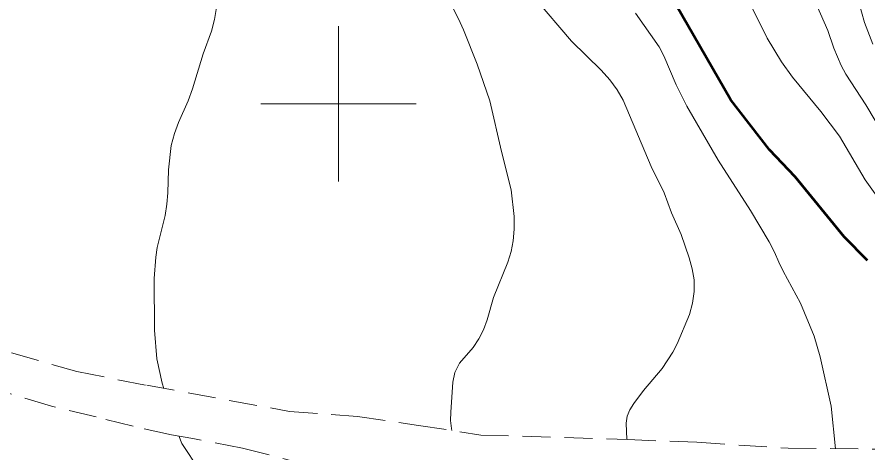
# Model space of a CAD drawing. Extents: x 356765 to 358572, y 5103174 to 5104650.
# Drawn here: x 357079.3 to 357134, y 5103777.6 to 5103805.6 of the extents above; entities that cross this region are included whole.
import ezdxf

# ---------------------------------------------------------------- set-up
doc = ezdxf.new("R2010")
doc.units = 0
doc.header["$LTSCALE"] = 0.6
doc.linetypes.add('MEDIUM_DASHED', pattern=[4.5, 3, -1.5])
for name, color, linetype, lineweight in [('1', 7, 'Continuous', 53), ('19', 7, 'Continuous', 13), ('2', 7, 'Continuous', 13), ('61', 7, 'Continuous', 13)]:
    doc.layers.add(name, color=color, linetype=linetype, lineweight=lineweight)

msp = doc.modelspace()

# ---------------------------------------------------------------- linework, layer by layer
at = {"layer": '1'}
msp.add_lwpolyline([(357134.02, 5103789.92), (357132.53, 5103791.43), (357129.36, 5103795.3), (357127.72, 5103797.04), (357125.22, 5103800.28), (357121.72, 5103806.36)], dxfattribs=at)
at = {"layer": '19', "linetype": 'MEDIUM_DASHED'}
for points in [[(357078.96, 5103783.98), (357083.16, 5103782.76), (357087.66, 5103781.88), (357096.84, 5103780.2), (357101.21, 5103779.88), (357105.14, 5103779.3), (357109.14, 5103778.68), (357118.61, 5103778.38), (357123.05, 5103778.21), (357128.92, 5103777.83), (357135.59, 5103777.76), (357151.32, 5103779.05), (357156.47, 5103779.84), (357160.3, 5103781.24), (357163.8, 5103782.61), (357167.46, 5103784.3), (357179.78, 5103792.11), (357182.91, 5103794.12), (357185.08, 5103795.41), (357189.82, 5103797.69)], [(357100.77, 5103776.05), (357093.82, 5103777.84), (357090.63, 5103778.46), (357089.25, 5103778.7), (357086.78, 5103779.24), (357084.41, 5103779.84), (357081.54, 5103780.53), (357078.29, 5103781.5)]]:
    msp.add_lwpolyline(points, dxfattribs=at)
at = {"layer": '2'}
for points in [[(357134.36, 5103803.84), (357133.83, 5103805.23), (357133.45, 5103806.61), (357133.3, 5103807.95), (357133.32, 5103808.55), (357133.6, 5103810.67), (357133.59, 5103811.18), (357133.51, 5103811.65), (357132.49, 5103814.13), (357131.74, 5103815.55), (357130.9, 5103816.99), (357129.48, 5103819.24), (357126.87, 5103824.58), (357126.45, 5103825.36), (357125.54, 5103826.83), (357125.03, 5103827.55), (357123.91, 5103829), (357120.7, 5103833.57), (357119.08, 5103835.68), (357118.62, 5103836.37), (357116.15, 5103840.54)], [(357135.9, 5103792.25), (357133.87, 5103795.11), (357132.22, 5103797.92), (357131.02, 5103799.51), (357129.2, 5103801.71), (357128.48, 5103802.7), (357127.56, 5103804.23), (357126.24, 5103806.94), (357124.08, 5103811.15), (357123.69, 5103811.76), (357121.79, 5103814.2), (357120.77, 5103815.59), (357118.45, 5103819.36), (357115.67, 5103823.63), (357112.64, 5103827.66), (357110.29, 5103831.16), (357105.99, 5103838.71), (357105.46, 5103839.94)], [(357118.55, 5103778.38), (357118.5, 5103779.45), (357118.56, 5103779.9), (357118.73, 5103780.29), (357118.99, 5103780.7), (357119.61, 5103781.54), (357120.81, 5103782.96), (357121.49, 5103784.01), (357121.78, 5103784.55), (357122.57, 5103786.44), (357122.77, 5103787.16), (357122.88, 5103787.92), (357122.87, 5103788.66), (357122.75, 5103789.37), (357122.55, 5103790.09), (357122.03, 5103791.59), (357121.42, 5103792.98), (357120.94, 5103794.26), (357120.11, 5103795.97), (357118.3, 5103800.24), (357117.91, 5103800.9), (357117.44, 5103801.54), (357116.89, 5103802.16), (357114.98, 5103804.03), (357112.6, 5103806.84)], [(357130.44, 5103807.09), (357131.47, 5103804.72), (357131.86, 5103803.58), (357132.33, 5103802.47), (357132.62, 5103801.9), (357133.91, 5103799.93), (357135.17, 5103797.8), (357136.83, 5103794.62), (357139.15, 5103790.88), (357140.91, 5103788.66), (357141.27, 5103788.25), (357141.67, 5103787.93), (357143.02, 5103786.98), (357143.88, 5103786.3), (357146.12, 5103785.09), (357147.7, 5103784.13), (357149.13, 5103783.37), (357152.08, 5103782.16), (357154.21, 5103781.21), (357154.92, 5103780.82), (357155.45, 5103780.26), (357155.63, 5103779.71)], [(357088.75, 5103781.68), (357088.65, 5103782.01), (357088.31, 5103783.58), (357088.17, 5103785.43), (357088.14, 5103788.76), (357088.24, 5103790.13), (357088.34, 5103790.76), (357088.85, 5103792.8), (357088.95, 5103793.55), (357089.02, 5103794.28), (357089.05, 5103795.76), (357089.24, 5103797.32), (357089.44, 5103798.08), (357089.7, 5103798.8), (357090.33, 5103800.2), (357090.6, 5103800.96), (357091.3, 5103803.22), (357091.82, 5103804.67), (357092.02, 5103805.42), (357092.15, 5103806.21)], [(357107.29, 5103778.97), (357107.26, 5103779.09), (357107.2, 5103779.61), (357107.21, 5103780.16), (357107.35, 5103782.08), (357107.47, 5103782.71), (357107.77, 5103783.3), (357108.66, 5103784.32), (357109.02, 5103784.87), (357109.32, 5103785.46), (357109.55, 5103786.09), (357109.97, 5103787.54), (357110.89, 5103789.8), (357111.1, 5103790.49), (357111.24, 5103791.18), (357111.3, 5103791.94), (357111.3, 5103792.75), (357111.1, 5103794.47), (357110.48, 5103796.93), (357109.74, 5103800.19), (357108.92, 5103802.55), (357108.03, 5103804.76), (357107.72, 5103805.48), (357107.37, 5103806.13)], [(357131.96, 5103777.8), (357131.68, 5103780.53), (357130.97, 5103783.72), (357130.6, 5103785.05), (357129.72, 5103787.16), (357128.6, 5103789.23), (357128.31, 5103789.8), (357128.05, 5103790.46), (357127.7, 5103791.12), (357126.49, 5103793.13), (357124.42, 5103796.37), (357122.41, 5103799.84), (357121.72, 5103801.23), (357120.93, 5103803.09), (357120.63, 5103803.67), (357119.09, 5103805.83)], [(357091.06, 5103776.41), (357089.91, 5103778.13), (357089.72, 5103778.62)]]:
    msp.add_lwpolyline(points, dxfattribs=at)
at = {"layer": '61'}
for p, q in [((357100, 5103795), (357100, 5103805)), ((357095, 5103800), (357105, 5103800))]:
    msp.add_line(p, q, dxfattribs=at)

doc.saveas('drawing.dxf')
